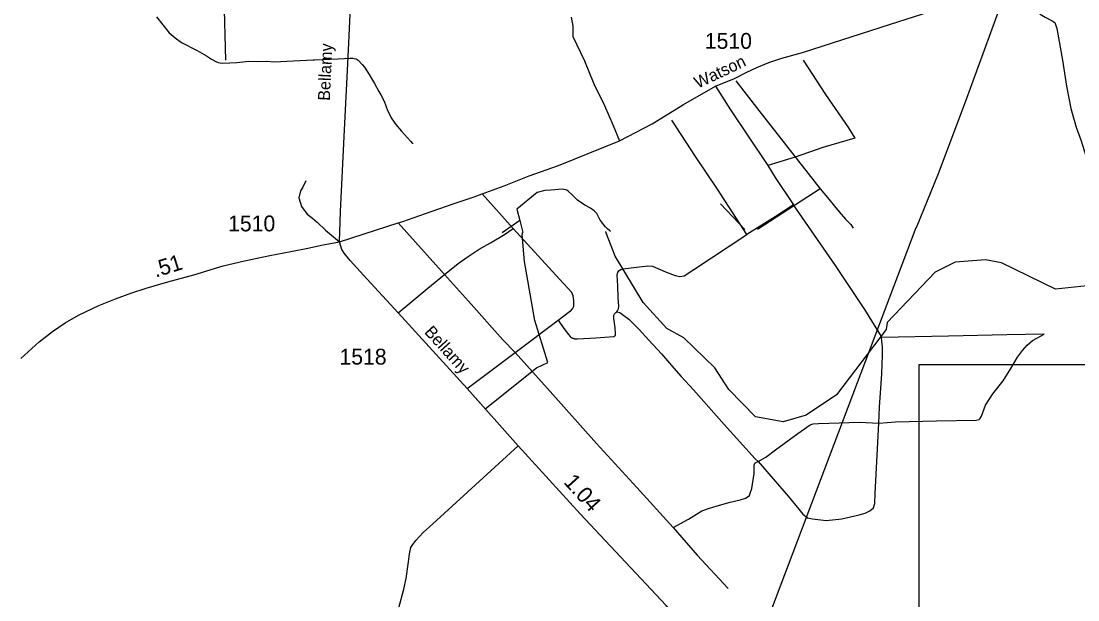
# Model space of a CAD drawing. Extents: x 2220236 to 2384410, y 720751 to 894131.
# Drawn here: x 2368989 to 2377330, y 863933 to 868500 of the extents above; entities that cross this region are included whole.
import ezdxf

# ---------------------------------------------------------------- set-up
doc = ezdxf.new("R2010")
doc.units = 0
doc.layers.add('Default', color=7, linetype='Continuous')

msp = doc.modelspace()

# ---------------------------------------------------------------- linework, layer by layer
at = {"layer": 'Default'}
for p, q in [((2370589.2, 868711.1), (2370602.6, 868192.7)), ((2372873.3, 866863.5), (2372628.7, 867136.8)), ((2369473, 849503.2), (2376054.5, 866870.1)), ((2372331.7, 866499.1), (2371964.4, 866907.8)), ((2372944.3, 866828.5), (2372943.9, 866815)), ((2373609.9, 866822.5), (2373604.6, 866837.4)), ((2372888.8, 865885.3), (2373227.3, 866139.7)), ((2372509, 865600), (2372888.8, 865885.3))]:
    msp.add_line(p, q, dxfattribs=at)
for points in [[(2371501.1, 866759.3), (2371510.7, 866998.2), (2371541.7, 867643.1), (2371568.6, 868162.9), (2371585.6, 868552.4), (2371594.1, 868730.9), (2371612.5, 869271.9), (2371618.2, 869740.7), (2371624.5, 870111.8), (2371626.7, 870446.1), (2371646.1, 871123.1), (2371652.5, 871441.8), (2371670.6, 872079.1), (2371680.5, 872659.2), (2371703.5, 873067), (2371717.6, 873635.5)], [(2377290.7, 870113.4), (2377126.5, 869686.3), (2376873.5, 869019), (2376691.8, 868544.7), (2376440.9, 867859.7), (2376226.5, 867294.8), (2376054.2, 866868.7)], [(2376924.1, 868823.3), (2376979.5, 868642.9), (2377004.5, 868591.1), (2377033, 868555.4), (2377072.3, 868532.1), (2377127.7, 868501.8), (2377149.1, 868489.2), (2377165.2, 868441), (2377208.9, 868190.9), (2377239.3, 867987.2), (2377274.1, 867810.3), (2377316.9, 867662), (2377356.2, 867554.8), (2377393.7, 867436.9), (2377431.2, 867310.1), (2377459.8, 867215.4), (2377472.3, 867179.7), (2377484.8, 867127.8)], [(2370057.9, 868534.7), (2370159, 868407.6), (2370205.4, 868367.7), (2370255.8, 868330.3), (2370378.2, 868267.3), (2370452.7, 868225.9), (2370492.6, 868200.5), (2370525.6, 868180.5), (2370545, 868173.1), (2370577.2, 868167), (2370636.9, 868170.4), (2370691, 868172.6), (2370787.1, 868183), (2370853, 868181.7), (2370922.8, 868182.9), (2370984.7, 868178.9), (2371293.5, 868193.9), (2371304.5, 868194.4), (2371490.5, 868202), (2371539, 868204), (2371583.5, 868207.4), (2371606.3, 868206.7), (2371618.2, 868204.8), (2371632.6, 868201.2), (2371648.6, 868190.5), (2371681.8, 868156.6), (2371699.1, 868135.9), (2371735.5, 868078.4), (2371755.8, 868046.4), (2371778, 868006.3), (2371812.8, 867944.5), (2371829.7, 867917.9), (2371855.3, 867869), (2371882.1, 867795.4), (2371914.6, 867729.5), (2371947.1, 867684), (2371991.4, 867632.4), (2372062.3, 867553.3), (2372078.3, 867533.5), (2372079.6, 867532)], [(2371501.1, 866759.3), (2371787, 866851.4), (2371964.4, 866907.8), (2372001.8, 866919.7), (2372180.8, 866982.8), (2372399.3, 867058.2), (2372565.3, 867113.6), (2372628.7, 867136.8), (2372800.7, 867199.4), (2373000.1, 867277.9), (2373230.4, 867359.9), (2373712.3, 867553.9), (2373969.9, 867688.8), (2374217.8, 867840.7), (2374471.3, 867987.2), (2374620.9, 868047.4), (2374716.3, 868096.6), (2374795.7, 868133.6), (2374891.1, 868173), (2374992.8, 868206.4), (2375155.9, 868252.5), (2375850.6, 868476.7), (2376213.1, 868591.1)], [(2373330.9, 868531.2), (2373345, 868458.9), (2373344.3, 868378.2), (2373434.9, 868187), (2373509.9, 868005.7), (2373594.8, 867832.9), (2373661.4, 867677.1), (2373712.3, 867553.9)], [(2375161.4, 868192.7), (2375338.2, 867921.1), (2375518.5, 867658.5), (2375568.5, 867576.3), (2375318.5, 867501.2), (2375098.9, 867426.2), (2374882.9, 867360.1)], [(2374630.2, 868027.9), (2374812.1, 867793.2), (2375295.4, 867176.3), (2375296.1, 867175.5)], [(2374471.3, 867987.2), (2374589.2, 867799.6), (2374726.6, 867590.6), (2374882.9, 867360.1)], [(2374717, 866815), (2374634.7, 866942), (2374484.7, 867174.3), (2374311.5, 867431.6), (2374125.8, 867717.4)], [(2374882.9, 867360.1), (2374940, 867265.4), (2375086.4, 867049.2)], [(2371236.4, 867238.6), (2371213, 867190.2), (2371193.4, 867160), (2371180.2, 867105.8), (2371201.1, 867036), (2371246.5, 866977.7), (2371289.1, 866943.6), (2371326.6, 866912.9), (2371393.1, 866851.4), (2371501.1, 866759.3)], [(2373640.1, 866840.9), (2373638.2, 866843.2), (2373617.9, 866859.6), (2373601.8, 866877), (2373585.6, 866895.3), (2373565.3, 866923.1), (2373557.4, 866935.2), (2373549.2, 866950.4), (2373539, 866970.4), (2373532.9, 866980.8), (2373512.6, 867002.2), (2373482.5, 867023.9), (2373438.3, 867047.6), (2373379.9, 867087), (2373335.6, 867132.8), (2373309.4, 867156.3), (2373295.4, 867166.4), (2373263.3, 867172.5), (2373171.3, 867167.1), (2373123.5, 867162.7), (2373061.7, 867146.2), (2372902.9, 867016.6), (2372925.6, 866926.5)], [(2375296.1, 867175.5), (2374802.5, 866856.5)], [(2375296.1, 867175.5), (2375354.3, 867108), (2375408.7, 867038.8), (2375445.1, 866995.3), (2375495.7, 866937.3), (2375537.9, 866894.1), (2375557.3, 866866)], [(2374509, 867058.6), (2374701.5, 866854.8)], [(2375086.4, 867049.2), (2374941.3, 866955.5), (2374717, 866815)], [(2375780.7, 866003.6), (2375779.9, 866011.9), (2375737.6, 866079.7), (2375648.1, 866223), (2375417.9, 866571.1), (2375086.4, 867049.2)], [(2372331.7, 866499.1), (2372440, 866587), (2372516.7, 866641.6), (2372605.4, 866699.6), (2372694, 866750.8), (2372804.9, 866817.3), (2372873.3, 866863.5)], [(2372925.6, 866926.5), (2372785.9, 866829.7)], [(2373227.3, 866139.7), (2373318.2, 866208), (2373326.2, 866212.1), (2373341.9, 866228.4), (2373351.7, 866250.4), (2373351, 866296.4), (2373345.4, 866331.1), (2373336.8, 866358.4), (2373239.7, 866464.1), (2372873.3, 866863.5)], [(2372925.6, 866926.5), (2372949.1, 866831.4)], [(2372651.9, 865440.8), (2373055.9, 865762.6), (2373146.9, 865805.7), (2373043, 866136.3), (2372962, 866602.4), (2372943.9, 866815)], [(2372944.5, 866832.2), (2372944.3, 866828.5)], [(2373604.6, 866837.4), (2373603.4, 866840.9)], [(2378118.8, 865937.1), (2377765.9, 866149.2), (2377537.9, 866389.3), (2377404.8, 866410.1), (2377154.8, 866383.4), (2376726.9, 866592.4), (2376601.8, 866616.8), (2376360.9, 866597.1), (2376202.8, 866518.4), (2375825.9, 866122.2), (2375817.9, 866066.1), (2375424.8, 865551), (2375186, 865390.2), (2375002.8, 865336.8), (2374785.9, 865377.2), (2374574.9, 865591.8), (2374464, 865764.4), (2374218.9, 866000.6), (2374084.8, 866073.9), (2373898.9, 866279.6), (2373677.8, 866644.7), (2373609.9, 866822.5)], [(2373691.5, 866204.8), (2373696.6, 866213.3), (2373703.4, 866230.4), (2373706.8, 866250.9), (2373701.7, 866319.1), (2373698.3, 866411.3), (2373693.2, 866494.9), (2373698.3, 866518.7), (2373708.5, 866532.4), (2373722.2, 866540.9), (2373740.9, 866546), (2373824.5, 866556.3), (2373935.3, 866568.2), (2373972, 866565.7), (2374074.3, 866521.3), (2374152.7, 866492.3), (2374188.5, 866483.8), (2374221.8, 866489.7), (2374298.5, 866539.2), (2374717, 866815)], [(2368987.9, 865837.4), (2369131.7, 865967.9), (2369235.8, 866050.7), (2369337.7, 866118.7), (2369441.7, 866180.3), (2369603.1, 866254.7), (2369734.7, 866307.8), (2369863.7, 866354.9), (2369977.1, 866391.6), (2370147.6, 866442.8), (2370353.1, 866498.6), (2370584.2, 866567.7), (2370752.9, 866608.3), (2370952.4, 866651), (2371119.2, 866682), (2371253.3, 866708.1), (2371372.6, 866733.7), (2371501.1, 866759.3)], [(2375165.5, 862675.7), (2374640.3, 863252.4), (2374081.1, 863888.7), (2373402.5, 864612.1), (2372912.3, 865148.7), (2372509, 865600), (2371964.2, 866196.8), (2371717.9, 866466.7), (2371586.6, 866611.7), (2371538.9, 866668), (2371520.1, 866697), (2371501.1, 866759.3)], [(2371964.2, 866196.8), (2372056.4, 866273.1), (2372199.6, 866392.5), (2372331.7, 866499.1)], [(2372888.8, 865885.3), (2372792.1, 865985.6), (2372519.3, 866291), (2372331.7, 866499.1)], [(2373380, 865992.8), (2373524.4, 866001.8), (2373667.6, 866010.3), (2373674.4, 866015.4), (2373679.6, 866022.3), (2373681.3, 866032.5), (2373677.8, 866078.6), (2373667.6, 866153.6), (2373667.6, 866174.1), (2373669.3, 866184.3), (2373672.7, 866189.5), (2373677.8, 866196.3), (2373684.1, 866201), (2373691.5, 866204.8)], [(2373691.5, 866204.8), (2373715.4, 866199.7), (2373735.8, 866186), (2373785.3, 866146.8), (2373867.1, 866066.6), (2373943.8, 865983), (2374042.7, 865873.8), (2374122.9, 865783.4), (2374199.6, 865696.4), (2374295.1, 865590.6), (2374538.9, 865317.6), (2374784.4, 865044.6), (2374806.6, 865025.9)], [(2373227.3, 866139.7), (2373273.8, 866073.4), (2373309.6, 866025.7), (2373323.2, 866010.3)], [(2375760.1, 865327.8), (2375891.9, 865336.8), (2376214.1, 865344.5), (2376528.7, 865352.1), (2376551.7, 865357.3), (2376556.8, 865362.4), (2376569.6, 865382.9), (2376600.3, 865469.9), (2376659.1, 865559.4), (2376741, 865661.8), (2376802.3, 865759.1), (2376853.5, 865848.6), (2376891.9, 865899.8), (2376930.2, 865943.3), (2376971.1, 865979.2), (2377006.9, 865997.1), (2377063.2, 866030.3), (2376770.4, 866023.9), (2376310, 866013.7), (2375780.7, 866003.6)], [(2373323.2, 866010.3), (2373324.2, 866009.5), (2373325.3, 866008.7), (2373326.3, 866007.9), (2373327.4, 866007.1), (2373328.5, 866006.3), (2373329.6, 866005.6), (2373330.7, 866004.8), (2373331.8, 866004.1), (2373332.9, 866003.4), (2373334.1, 866002.8), (2373335.2, 866002.1), (2373336.4, 866001.5), (2373337.6, 866000.9), (2373338.8, 866000.3), (2373340, 865999.7), (2373341.2, 865999.2), (2373342.4, 865998.6), (2373343.6, 865998.1), (2373344.9, 865997.6), (2373346.1, 865997.2), (2373347.4, 865996.7), (2373348.6, 865996.3), (2373349.9, 865995.9), (2373351.1, 865995.5), (2373352.4, 865995.2), (2373353.7, 865994.8), (2373355, 865994.5), (2373356.3, 865994.2), (2373357.6, 865994), (2373358.9, 865993.7), (2373360.2, 865993.5), (2373361.5, 865993.3), (2373362.8, 865993.1), (2373364.1, 865993), (2373365.5, 865992.8), (2373366.8, 865992.7), (2373368.1, 865992.6), (2373369.4, 865992.6), (2373370.8, 865992.5), (2373372.1, 865992.5), (2373373.4, 865992.5), (2373374.7, 865992.5), (2373376.1, 865992.6), (2373377.4, 865992.6), (2373378.7, 865992.7), (2373380, 865992.8)], [(2375760.1, 865327.8), (2375765.3, 865453.2), (2375778.6, 865639.5), (2375783.7, 865716.3), (2375788.8, 865864.8), (2375788.8, 865926.2), (2375783.7, 865974.8), (2375780.7, 866003.6)], [(2372888.8, 865885.3), (2373165.5, 865577.4), (2373531.2, 865167.9), (2373848.4, 864819.8), (2374134.8, 864505.1)], [(2376078.8, 865791), (2384198.8, 865791), (2384198.8, 855302.5), (2376078.8, 855302.5), (2376078.8, 865791)], [(2374806.6, 865025.9), (2374866.3, 865057.8), (2374943, 865116.7), (2375119.5, 865244.7), (2375191.1, 865295.8), (2375216.7, 865313.8), (2375239.7, 865321.4), (2375283.2, 865324), (2375365, 865326.6), (2375605.4, 865334.2), (2375760.1, 865327.8)], [(2374806.6, 865025.9), (2375044, 864752), (2375128.4, 864649.7), (2375159.1, 864608.7), (2375194.9, 864580.6), (2375235.8, 864572.9), (2375343.3, 864560.1), (2375466, 864572.9), (2375604.1, 864603.6), (2375650.2, 864616.4), (2375688.5, 864634.3), (2375716.7, 864659.9), (2375726.9, 864693.2), (2375729.4, 864772.5), (2375760.1, 865327.8)], [(2371913.1, 863703.6), (2371940.4, 863727.5), (2371952.4, 863782.1), (2371971.1, 863869.1), (2372010.3, 864017.6), (2372027.4, 864101.2), (2372046.1, 864232.5), (2372054.7, 864295.7), (2372066.6, 864346.8), (2372081.9, 864370.7), (2372104.1, 864401.4), (2372163.8, 864464.6), (2372238.8, 864532.8), (2372912.3, 865148.7)], [(2374134.8, 864505.1), (2374257.6, 864569), (2374362.4, 864635.6), (2374413.6, 864653.5), (2374482.6, 864674), (2374584.9, 864704.7), (2374664.2, 864722.6), (2374707.7, 864735.4), (2374728.2, 864748.2), (2374738.4, 864755.9), (2374743.5, 864773.8), (2374756.3, 864812.2), (2374774.2, 864929.9), (2374774.2, 864996.4), (2374779.3, 865011.8), (2374789.5, 865016.9), (2374806.6, 865025.9)], [(2374134.8, 864505.1), (2374326.6, 864285), (2374569.6, 864021.4)]]:
    msp.add_lwpolyline(points, dxfattribs=at)

# ---------------------------------------------------------------- texts
for s, p in [('1510', (2374385.8, 868281.1)), ('1510', (2370623.3, 866840.9)), ('1518', (2371502.1, 865789.3))]:
    msp.add_text(s, height=125, dxfattribs=at).set_placement(p)
for s, height, rotation, p in [('Bellamy', 95, 87.45792, (2371426.4, 867869.8)), ('Watson', 95, 25.44193, (2374330.5, 867965.3)), ('.51', 125, 17.30885, (2370051, 866475.1)), ('Bellamy', 95, 312.24088, (2372166.5, 866042.9)), ('1.04', 125, 312.20874, (2373265.9, 864858.2))]:
    msp.add_text(s, height=height, rotation=rotation, dxfattribs=at).set_placement(p)

doc.saveas('drawing.dxf')
